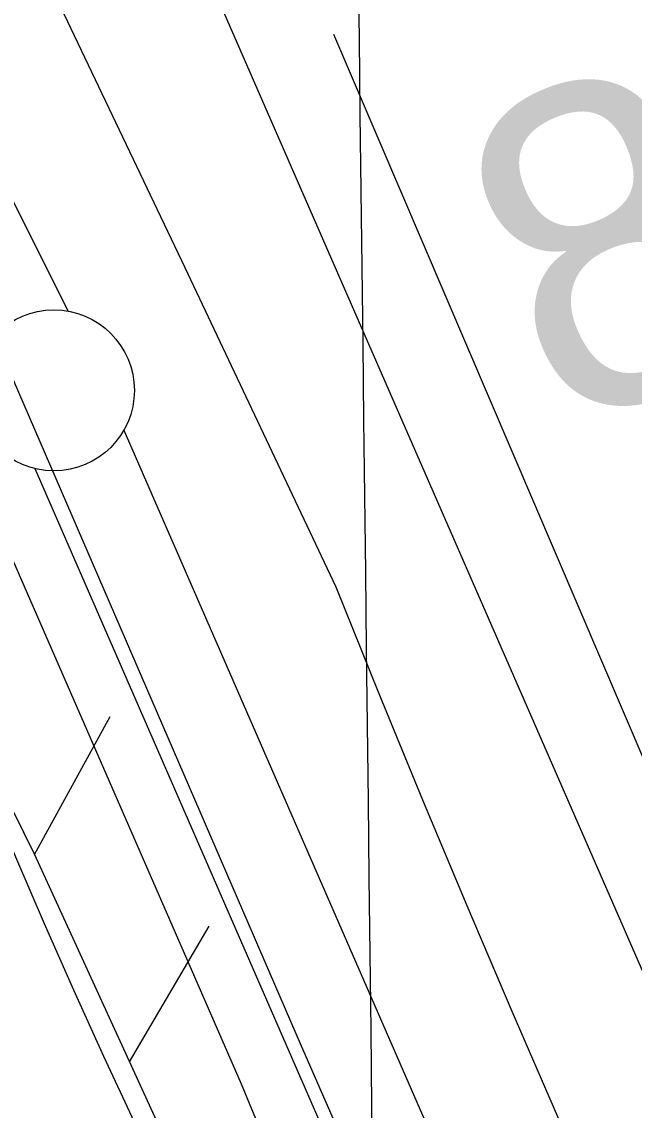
# Model space of a CAD drawing. Extents: x 3684037 to 3722149, y 433263 to 459021.
# Drawn here: x 3709226.9 to 3709417, y 446660.7 to 446998.5 of the extents above; entities that cross this region are included whole.
import ezdxf

# ---------------------------------------------------------------- set-up
doc = ezdxf.new("R2010")
doc.units = 0
for name, color, linetype in [('V-FLOD-BASE', 7, 'Continuous'), ('V-GRID-MAJR', 7, 'Continuous'), ('V-LEVE-TOET', 7, 'Continuous'), ('V-RIVR-EDGE', 7, 'Continuous'), ('V-ROAD-CNTR', 7, 'Continuous'), ('V-RRAP-FSHR', 7, 'Continuous'), ('V-SITE-VEGE', 7, 'Continuous'), ('V-SURV-IDEN', 7, 'Continuous'), ('V-SURV-LINE', 7, 'Continuous'), ('V-TOPO-SHOR', 7, 'Continuous'), ('V-UTIL-IDEN', 7, 'Continuous')]:
    doc.layers.add(name, color=color, linetype=linetype)

msp = doc.modelspace()

# ---------------------------------------------------------------- linework, layer by layer
at = {"layer": 'V-FLOD-BASE'}
msp.add_lwpolyline([(3709501.294, 446251.224), (3709409.7320000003, 446461.396), (3709313.6890000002, 446680.571), (3709224.38, 446887.271), (3709140.653, 447062.007), (3709034.436, 447274.88), (3708938.022, 447463.306), (3708851.353, 447641.51900000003), (3708769.7320000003, 447800.393), (3708719.759, 447900.36600000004), (3708653.86, 448028.583)], dxfattribs=at)
at = {"layer": 'V-GRID-MAJR'}
msp.add_spline([(3709426.74, 438923.75200000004), (3709355.373, 444981.088), (3709283.97, 451041.507), (3709212.5670000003, 457101.934), (3709212.531, 457105.01)], degree=3, dxfattribs=at)
at = {"layer": 'V-LEVE-TOET'}
for points in [[(3708657.518, 447972.717), (3708723.646, 447842.026), (3708798.9450000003, 447691.72000000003), (3708860.342, 447568.43200000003), (3708949.9760000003, 447388.806), (3709060.747, 447172.896), (3709133.764, 447023.53500000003), (3709217.238, 446846.967), (3709294.958, 446668.862), (3709346.92, 446543.392), (3709417.109, 446387.869), (3709488.8710000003, 446229.57)], [(3709230.378, 447021.231), (3709277.534, 446922.208), (3709324.4, 446823.052), (3709337.714, 446790.01), (3709351.245, 446757.05100000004), (3709364.987, 446724.185), (3709378.944, 446691.405), (3709393.112, 446658.719), (3709407.494, 446626.123), (3709422.086, 446593.623), (3709436.8880000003, 446561.219), (3709451.9, 446528.912), (3709466.036, 446493.48600000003), (3709480.363, 446458.135), (3709494.886, 446422.865), (3709509.6010000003, 446387.674), (3709524.506, 446352.565), (3709539.606, 446317.536), (3709554.894, 446282.593), (3709570.375, 446247.732)]]:
    msp.add_lwpolyline(points, dxfattribs=at)
at = {"layer": 'V-RIVR-EDGE'}
for points in [[(3707057.62504595, 450459.9985688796), (3707081.517768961, 450431.0013155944), (3707105.387012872, 450392.50878220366), (3707125.1991496, 450359.0000294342), (3707163.4870794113, 450300.1246895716), (3707183.7603167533, 450270.23206831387), (3707206.7040052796, 450223.1508033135), (3707227.4003294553, 450181.5010029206), (3707252.1716496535, 450142.1019210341), (3707265.674842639, 450117.19978871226), (3707275.1242825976, 450098.63790559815), (3707318.3814583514, 450037.9416423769), (3707353.0677913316, 449985.40543367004), (3707385.057957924, 449939.65827620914), (3707406.2321534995, 449908.4069502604), (3707430.1047515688, 449871.27088545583), (3707455.784856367, 449833.6781922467), (3707495.454969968, 449785.1990907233), (3707517.080203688, 449753.4944905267), (3707534.19729208, 449727.22694519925), (3707562.1337056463, 449687.82003694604), (3707582.8322659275, 449647.0745489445), (3707592.7226815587, 449623.98998582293), (3707603.9863365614, 449607.68441147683), (3707632.367079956, 449565.11129180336), (3707692.270181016, 449470.46194598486), (3707727.8261667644, 449403.90665911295), (3707751.670813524, 449355.46668942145), (3707768.32568325, 449325.13085638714), (3707817.4005147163, 449240.0036239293), (3707854.7863682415, 449182.0348325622), (3707880.911920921, 449141.7280841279), (3707898.9355578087, 449116.3626150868), (3707960.227550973, 449034.82244477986), (3707990.864603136, 448990.4351100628), (3708021.0405546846, 448942.4316438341), (3708046.2405519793, 448893.5361637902), (3708087.204523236, 448819.7329611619), (3708107.4755244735, 448788.9360275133), (3708130.449400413, 448754.0629797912), (3708144.4013954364, 448727.8032608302), (3708155.184942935, 448700.1948996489), (3708176.3736731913, 448674.8216042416), (3708204.3067326, 448634.0582274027), (3708224.567671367, 448599.1918879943), (3708242.5756555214, 448567.4962322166), (3708259.6726189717, 448533.08987537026), (3708300.5437918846, 448421.7577085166), (3708313.1281377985, 448390.97978175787), (3708333.362243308, 448345.26169365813), (3708350.4580887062, 448310.40318061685), (3708400.43052425, 448222.56077488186), (3708436.0032807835, 448162.7878309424), (3708462.577635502, 448121.12349586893), (3708493.6355383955, 448064.07466962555), (3708520.6173272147, 448004.3229686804), (3708547.1659667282, 447952.2590411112), (3708560.6535069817, 447921.02672205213), (3708599.2896141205, 447820.0997379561), (3708618.619407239, 447774.38388596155), (3708636.6016761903, 447732.2886376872), (3708686.040337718, 447611.43994773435), (3708708.9672554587, 447557.5763398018), (3708728.763739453, 447517.73740029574), (3708790.8728369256, 447400.92681063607), (3708813.789692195, 447342.99379694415), (3708823.68681614, 447322.62217099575), (3708832.6997526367, 447310.3915926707), (3708843.9902408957, 447304.9377670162), (3708854.8296910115, 447299.93721560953), (3708866.566745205, 447292.2214909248), (3708878.2792022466, 447274.55832993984), (3708903.022571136, 447223.8553431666), (3708928.623294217, 447154.15956007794), (3708946.5574869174, 447092.62159539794), (3708972.6338452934, 447032.41997436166), (3709004.551338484, 446957.2826641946), (3709022.0915137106, 446919.2579397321), (3709036.89750877, 446872.64895586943), (3709065.6521446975, 446798.42378445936), (3709084.5532607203, 446762.20433062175), (3709116.0633198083, 446705.1543863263), (3709133.1736998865, 446676.1739038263), (3709190.8104297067, 446579.26936729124), (3709228.6462033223, 446520.39514548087), (3709242.1773476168, 446506.79691804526), (3709273.7164760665, 446461.50303483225), (3709296.2169528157, 446418.0401374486), (3709323.6497797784, 446357.8351622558), (3709346.1323676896, 446307.137765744), (3709405.0506565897, 446179.9354099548), (3709417.620467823, 446143.2794526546), (3709426.981581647, 446088.99723009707), (3709431.453949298, 446069.0911769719), (3709442.2419690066, 446043.291440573), (3709459.813449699, 446017.9270895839), (3709485.0302177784, 445975.8139524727), (3709516.5369227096, 445917.4075395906), (3709528.21583818, 445886.1796927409), (3709547.0677599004, 445830.06536630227), (3709579.843725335, 445736.3874160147), (3709592.4124185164, 445699.2793025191), (3709614.427197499, 445642.2528373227), (3709638.7295907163, 445596.07253055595), (3709660.324637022, 445552.1597130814), (3709689.1027520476, 445487.4298217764), (3709716.103547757, 445435.364776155), (3709727.8048242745, 445413.180053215), (3709766.953462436, 445336.6683856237), (3709796.1859697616, 445272.84168865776), (3709817.767599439, 445223.50299683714), (3709885.212009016, 445070.05433871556), (3709914.0057767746, 445011.65463414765), (3709955.3179253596, 444895.7997872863), (3709967.010257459, 444869.9978147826), (3709990.885091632, 444833.76606236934), (3710021.496428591, 444778.9791351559), (3710062.048493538, 444721.4546736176), (3710099.0011977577, 444671.1736556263), (3710125.538656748, 444614.5881661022), (3710149.3654146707, 444558.9136972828), (3710206.482905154, 444434.8809070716), (3710232.567089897, 444377.8443794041), (3710255.9506360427, 444325.78827820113), (3710301.8257145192, 444226.6520300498), (3710336.439374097, 444144.7256686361), (3710353.066292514, 444103.0859307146), (3710397.0813157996, 443983.1549697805), (3710422.253361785, 443922.9555848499), (3710475.8139775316, 443823.34817361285), (3710506.4443213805, 443776.2479017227), (3710521.28833022, 443745.01222850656), (3710531.1284334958, 443701.58063658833), (3710571.0986481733, 443591.6071744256), (3710592.2303577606, 443543.1739130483), (3710610.227161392, 443506.9566953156), (3710643.102633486, 443453.52064642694), (3710685.4107747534, 443374.7403714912), (3710721.42450696, 443310.44474754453), (3710726.820193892, 443298.2231136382), (3710725.871159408, 443280.1391019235), (3710724.914298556, 443258.8899968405), (3710728.489062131, 443241.69911699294), (3710736.594332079, 443228.1143061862), (3710746.513817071, 443216.78580414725), (3710761.8703569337, 443209.9654474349), (3710784.473694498, 443208.1009200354), (3710799.858185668, 443212.5844682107), (3710819.7798915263, 443223.387022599), (3710828.82525154, 443224.268973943), (3710831.984754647, 443222.00036659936), (3710845.470058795, 443189.8637351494), (3710847.702888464, 443178.5542400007), (3710844.5154340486, 443169.5189424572), (3710837.705139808, 443158.23180835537), (3710824.101322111, 443142.4398830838), (3710796.001672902, 443115.8319867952), (3710790.111343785, 443110.8728033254), (3710787.8427364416, 443107.7133002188), (3710786.4661429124, 443099.5778428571), (3710789.1321218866, 443080.5805743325), (3710800.822217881, 443053.87428943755), (3710807.1088005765, 443036.2245450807), (3710810.717105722, 443032.5983510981), (3710815.215188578, 443023.0918904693), (3710815.193945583, 443014.5009227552), (3710814.270626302, 443006.8165035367), (3710817.8621606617, 442996.4079666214), (3710822.813517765, 442987.35254413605), (3710832.2953812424, 442981.903190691), (3710839.9686199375, 442976.4583094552), (3710855.2972084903, 442958.33404785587), (3710863.4047145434, 442945.65354944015), (3710869.6901791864, 442927.55164888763), (3710881.8480841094, 442907.1744326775)], [(3705459.2609885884, 448025.4338505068), (3705478.181262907, 447991.0156329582), (3705490.6466582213, 447962.67892349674), (3705497.886274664, 447946.89059973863), (3705515.196078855, 447915.30695303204), (3705550.2240541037, 447853.7561290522), (3705577.199678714, 447806.37815928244), (3705592.0892782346, 447777.22671585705), (3705613.0133912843, 447735.5248869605), (3705627.0852571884, 447702.7361373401), (3705648.4127376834, 447660.6289412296), (3705670.9403216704, 447613.2619701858), (3705688.6394949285, 447575.6118136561), (3705703.1157281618, 447542.82206415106), (3705728.0505183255, 447487.76611454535), (3705750.155737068, 447433.12153145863), (3705764.2256032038, 447399.5240471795), (3705787.557922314, 447350.5376070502), (3705800.426685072, 447321.79553037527), (3705823.7710027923, 447277.66149819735), (3705853.129836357, 447212.8897339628), (3705867.200702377, 447179.69661701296), (3705884.5115064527, 447148.517337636), (3705906.216357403, 447095.49122375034), (3705936.00155575, 447039.61454087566), (3705952.47362864, 446996.3062413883), (3705954.4714680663, 446986.5964260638), (3705964.512659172, 446959.0744505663), (3705978.185157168, 446928.3085374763), (3706001.9328423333, 446883.76913808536), (3706017.2158104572, 446850.1686541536), (3706031.3046743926, 446824.25414913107), (3706060.2971362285, 446774.8493432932), (3706084.8695541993, 446736.77782140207), (3706095.754475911, 446723.40670266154), (3706096.150844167, 446720.17076414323), (3706091.2844378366, 446714.52162014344), (3706089.663968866, 446713.31251769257), (3706090.461704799, 446708.86247730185), (3706096.1148483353, 446705.61354028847), (3706102.9840935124, 446703.5747056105), (3706108.6282380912, 446696.68646263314), (3706116.2782211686, 446683.3233429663), (3706129.961717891, 446657.0054704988), (3706163.363224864, 446591.8193400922), (3706169.3887394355, 446575.6296486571), (3706187.0869128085, 446537.5751247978), (3706212.808440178, 446473.6210941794), (3706230.094247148, 446432.33263156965), (3706247.398052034, 446398.3227808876), (3706265.123222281, 446371.18617491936), (3706278.8077188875, 446345.27266978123), (3706293.681320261, 446309.65134908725), (3706314.591434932, 446262.28837758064), (3706333.5067098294, 446225.8483233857), (3706356.038293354, 446180.09882165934), (3706380.1853464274, 446133.5365857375), (3706396.283048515, 446102.36030601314), (3706412.7941168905, 446074.82233236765), (3706429.688555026, 446038.79164492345), (3706446.9753618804, 445997.9075496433), (3706455.379085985, 445962.3022270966), (3706478.2400455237, 445886.2241757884), (3706492.7132791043, 445852.221324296), (3706510.4004537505, 445809.7187598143), (3706528.098627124, 445771.6642359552), (3706558.2621958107, 445705.27300263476), (3706582.809616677, 445657.09229751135), (3706597.6902172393, 445624.3015481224), (3706628.25915314, 445558.3136822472), (3706659.6138263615, 445483.02336802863), (3706677.6863705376, 445432.8368244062), (3706696.968017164, 445381.0298118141), (3706750.0515385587, 445262.4181996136), (3706782.6343120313, 445193.1903956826), (3706806.7693664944, 445141.77575180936), (3706827.6774813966, 445093.60404564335), (3706850.971804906, 445029.251647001), (3706864.204939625, 444984.33387727), (3706871.8019288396, 444949.5392891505), (3706889.464106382, 444896.92754143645), (3706899.900665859, 444865.76526009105), (3706912.3530626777, 444832.1717753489), (3706928.848132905, 444798.1639244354), (3706942.5356291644, 444773.46352128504), (3706966.274315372, 444725.28481592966), (3706990.4233682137, 444679.53131466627), (3707016.9756276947, 444624.4713655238), (3707033.864066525, 444586.0144741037), (3707080.5137064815, 444481.9760839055), (3707095.3833083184, 444444.7372938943), (3707112.268747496, 444405.0673004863), (3707123.1276722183, 444381.1826311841), (3707171.385782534, 444273.5009354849), (3707203.15082239, 444200.6358253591), (3707218.0214241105, 444163.8014026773), (3707250.203829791, 444096.19206794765), (3707257.428447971, 444074.33823424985), (3707269.882844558, 444041.55348416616), (3707288.3577562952, 443990.55720600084), (3707304.028093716, 443950.0814775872), (3707342.974756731, 443837.9747386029), (3707365.860713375, 443772.0058705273), (3707378.693480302, 443728.70656999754), (3707379.8705864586, 443714.14634649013), (3707381.055691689, 443702.8210616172), (3707387.4745748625, 443682.1823296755), (3707398.330499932, 443657.0845583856), (3707418.0505099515, 443619.02503510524), (3707438.977622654, 443578.5363081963), (3707454.253591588, 443542.10525295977), (3707473.1368701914, 443492.7254442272), (3707483.176061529, 443464.3947340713), (3707531.0578012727, 443368.0363234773), (3707542.7274604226, 443344.9583890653), (3707550.7628130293, 443323.91129025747), (3707556.775329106, 443302.4648235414), (3707556.7633304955, 443297.61241559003), (3707558.764169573, 443289.1157022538), (3707568.429989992, 443273.3213791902), (3707583.724956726, 443244.5733032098), (3707593.778146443, 443221.9037356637), (3707598.205189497, 443213.40102302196), (3707609.506477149, 443204.8813123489), (3707611.9086839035, 443195.17049714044), (3707611.872688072, 443180.6132732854), (3707615.480997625, 443168.06888711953), (3707621.9068799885, 443150.26072648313), (3707634.3842739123, 443126.77642497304), (3707648.071770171, 443102.0760218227), (3707655.300387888, 443081.8396574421), (3707660.5361656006, 443073.3349450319), (3707674.23066105, 443051.46511318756), (3707678.635706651, 443034.0663193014), (3707682.6333852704, 443015.4554233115), (3707689.4656347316, 442998.4549974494), (3707701.917031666, 442964.4571453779), (3707713.9590618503, 442928.4384565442), (3707721.175680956, 442903.349684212), (3707726.3964604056, 442888.7794618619), (3707738.081117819, 442871.7670373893), (3707743.706264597, 442857.1958151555), (3707744.4850027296, 442845.0627955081), (3707747.2685794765, 442826.050531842), (3707753.7124597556, 442815.5209831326), (3707762.977912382, 442801.34512927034), (3707770.2135292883, 442783.9393361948), (3707772.585739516, 442762.0975011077), (3707776.166052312, 442738.23082972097), (3707779.760363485, 442720.02530094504), (3707786.591613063, 442702.6205077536), (3707805.499888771, 442663.34988225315), (3707822.7986942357, 442627.3181949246), (3707832.0301507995, 442599.39385186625), (3707839.2457700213, 442573.9007122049), (3707845.6846508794, 442561.3493268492), (3707852.5368980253, 442552.4362475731), (3707860.193880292, 442541.9036992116), (3707869.4663321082, 442530.55841665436), (3707886.3937664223, 442507.8718510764), (3707898.8601616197, 442479.9395089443), (3707916.135969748, 442434.60737304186), (3707928.5753680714, 442395.7571130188), (3707943.439970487, 442356.49648636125), (3707965.5811850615, 442316.40912712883), (3707989.726238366, 442269.0381565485), (3708009.8426166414, 442227.7426947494), (3708024.7172178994, 442192.5257413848), (3708061.3216672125, 442114.39185736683), (3708074.19742916, 442088.4803519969), (3708094.3098078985, 442045.5674208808), (3708116.024657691, 441996.5849802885), (3708126.0638490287, 441968.25427013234), (3708137.690513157, 441927.7885405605), (3708147.3253371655, 441899.4588302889), (3708157.761896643, 441868.2965489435), (3708179.0553810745, 441812.4408636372), (3708203.964174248, 441746.87136346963), (3708227.690861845, 441693.8402501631), (3708249.813078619, 441646.06991167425), (3708265.103045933, 441615.29999904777), (3708271.524928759, 441595.87436909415), (3708278.365177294, 441582.10888186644), (3708308.1063807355, 441508.4400365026), (3708330.6259656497, 441457.8381268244), (3708349.905612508, 441405.22237957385), (3708369.558630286, 441340.0702452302), (3708384.005866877, 441295.5538431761), (3708395.2611598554, 441268.4332353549), (3708411.757229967, 441234.82975177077), (3708423.4208898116, 441209.32561338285), (3708441.1150636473, 441169.65362020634), (3708458.4178686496, 441135.239402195), (3708469.274793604, 441110.54599823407), (3708475.28730968, 441089.09953151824), (3708486.945970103, 441061.5735564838), (3708507.055349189, 441017.44752338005), (3708523.5384208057, 440978.58726451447), (3708539.202758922, 440935.68533212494), (3708564.1435483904, 440883.0555864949), (3708587.089498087, 440841.3487581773), (3708595.1408488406, 440826.77153663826), (3708600.3546291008, 440809.3707429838), (3708606.7475152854, 440778.2184604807), (3708615.5866031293, 440755.14752525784), (3708636.8620896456, 440692.013228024), (3708652.91879648, 440644.25788779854), (3708673.412545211, 440592.04350822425), (3708688.685514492, 440554.3993509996), (3708705.9553233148, 440506.6410111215), (3708725.6613349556, 440462.92034523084), (3708743.353509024, 440422.43961739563), (3708759.4422121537, 440387.62403170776), (3708800.050339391, 440293.3054556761), (3708820.961453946, 440246.3468514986), (3708835.028320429, 440211.5362652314), (3708849.1041858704, 440180.3649849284), (3708876.059812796, 440124.89966857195), (3708892.157514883, 440093.72338884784), (3708912.2798924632, 440054.8541310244), (3708922.3300825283, 440030.97146149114), (3708931.9579073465, 439999.8111799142), (3708939.1845252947, 439978.7660808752), (3708948.0196136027, 439954.0776763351), (3708952.412660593, 439931.82647449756), (3708956.0019723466, 439911.59910907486), (3708960.015649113, 439899.45809035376), (3708969.6484733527, 439870.3196454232), (3708986.9362800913, 439829.8399174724), (3708999.3836774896, 439794.22459608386), (3709014.653647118, 439755.36733687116), (3709034.7480279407, 439705.1757938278), (3709046.79605743, 439671.58330896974), (3709063.280128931, 439633.1274174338), (3709075.7695214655, 439614.49552387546), (3709093.103322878, 439592.6166930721), (3709105.998082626, 439574.38816695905), (3709121.705415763, 439548.8740297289), (3709151.4686166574, 439484.1012656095), (3709171.5959936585, 439447.2538444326), (3709197.377514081, 439407.5618535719), (3709211.0500120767, 439376.7959404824), (3709222.3063049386, 439350.0796999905), (3709240.400846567, 439308.789237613), (3709252.8692415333, 439281.6656301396), (3709266.1473710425, 439254.94439022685), (3709270.9767816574, 439245.6319430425), (3709296.338936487, 439199.87544212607), (3709313.2213760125, 439158.99234673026), (3709331.3089184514, 439114.8713130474), (3709341.338110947, 439082.49692959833), (3709360.25438573, 439046.46124273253), (3709378.7622936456, 439008.80908643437), (3709407.717759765, 438944.44268941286), (3709416.407475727, 438923.6321006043)]]:
    msp.add_spline(points, degree=3, dxfattribs=at)
at = {"layer": 'V-ROAD-CNTR'}
msp.add_lwpolyline([(3708405.772149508, 448759.92145424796), (3708828.8083034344, 447915.1911437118), (3709103.7487535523, 447372.89522830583), (3709282.665395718, 447017.27693954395), (3709556.735847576, 446389.774194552), (3709664.2916324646, 446149.2616755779), (3709838.6362837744, 445804.27336555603), (3710393.018175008, 444727.69151872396)], dxfattribs=at)
at = {"layer": 'V-RRAP-FSHR'}
for p, q in [((3709230.855, 446740.043), (3709254.3510000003, 446782.85000000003)), ((3709230.855, 446740.043), (3709254.3510000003, 446782.85000000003)), ((3709260.335, 446675.674), (3709285.04, 446717.794)), ((3709260.335, 446675.674), (3709285.04, 446717.794))]:
    msp.add_line(p, q, dxfattribs=at)
for points in [[(3708284.024, 448663.662), (3708890.529, 447430.514), (3709230.853, 446740.047), (3709733.47, 445642.59500000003), (3710219.361, 444700.161)], [(3709144.711, 446914.815), (3709230.853, 446740.047), (3709422.221, 446322.2)]]:
    msp.add_lwpolyline(points, dxfattribs=at)
at = {"layer": 'V-SITE-VEGE'}
msp.add_lwpolyline([(3709112.96, 447009.473), (3709124.724, 446983.075), (3709136.308, 446956.592), (3709147.699, 446930.032), (3709158.903, 446903.389), (3709169.919, 446876.669), (3709180.745, 446849.871), (3709191.382, 446822.999), (3709199.4760000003, 446801.96400000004), (3709207.773, 446781.01300000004), (3709216.27, 446760.14), (3709224.966, 446739.348), (3709233.86, 446718.643), (3709242.955, 446698.02400000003), (3709252.247, 446677.493), (3709261.733, 446657.052), (3709271.418, 446636.70300000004), (3709281.296, 446616.446), (3709291.37, 446596.287), (3709301.634, 446576.22500000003), (3709324.779, 446523.542), (3709348.11, 446470.94), (3709371.629, 446418.423)], dxfattribs=at)
at = {"layer": 'V-SURV-LINE'}
for points in [[(3708020.1600326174, 449345.11358573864), (3709241.2954052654, 446908.6615064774)], [(3709258.583526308, 446871.73753050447), (3709590.952649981, 446109.47888360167)], [(3709563.4462540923, 446097.5039731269), (3709231.0776169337, 446859.7615042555)]]:
    msp.add_lwpolyline(points, dxfattribs=at)
msp.add_circle((3709236.84352, 446884.0658499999), 25, dxfattribs=at)
at = {"layer": 'V-TOPO-SHOR'}
msp.add_lwpolyline([(3709323.657, 446994.582), (3709434.353, 446735.781), (3709464.534, 446666.009)], dxfattribs=at)
at = {"layer": 'V-UTIL-IDEN'}
for points in [[(3708284.024, 448663.662), (3708890.529, 447430.514), (3709230.853, 446740.047), (3709733.47, 445642.59500000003), (3710219.361, 444700.161)], [(3709144.711, 446914.815), (3709230.853, 446740.047), (3709422.221, 446322.2)]]:
    msp.add_lwpolyline(points, dxfattribs=at)

# ---------------------------------------------------------------- texts
at = {"layer": 'V-SURV-IDEN'}
msp.add_text('844+89.1', height=99.99999999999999, rotation=22.883888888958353, dxfattribs=at).set_placement((3709393.9298087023, 446869.52090292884))

doc.saveas('drawing.dxf')
